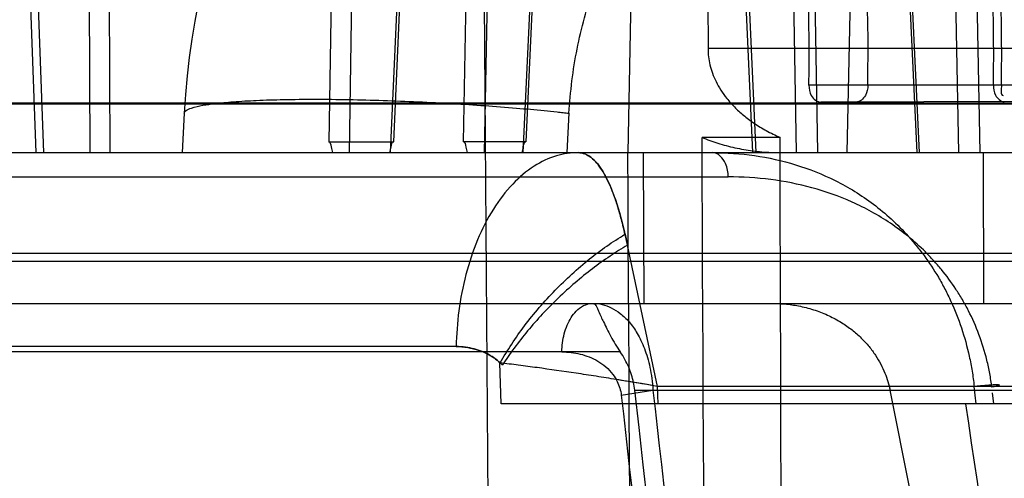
# Model space of a CAD drawing. Header units: millimetres. Extents: x 0 to 297, y 0 to 210.
# Tile 326 of 499: x 145.075 to 145.2121, y 159.9511 to 160.015. Entities that reach past the tile are written whole.
import ezdxf

# ---------------------------------------------------------------- set-up
doc = ezdxf.new("R2010")
doc.units = ezdxf.units.MM
doc.header["$LTSCALE"] = 16.335
doc.layers.add('INTFCLR_1', color=7, linetype='CONTINUOUS')
doc.layers.add('INTFCLR_144815', color=7, linetype='CONTINUOUS')

msp = doc.modelspace()

# ---------------------------------------------------------------- linework, layer by layer
at = {"layer": 'INTFCLR_1', "color": 9, "linetype": 'Continuous'}
for p, q in [((145.2827179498, 160.0058507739), (145.1848990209, 160.0058507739)), ((145.2826121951, 160.003827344), (145.1865658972, 160.0034920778))]:
    msp.add_line(p, q, dxfattribs=at)
at = {"layer": 'INTFCLR_1', "color": 6, "linetype": 'Continuous'}
for p, q in [((144.8596077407, 159.98247797), (145.2610516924, 159.98247797)), ((144.8596077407, 159.9813507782), (145.2820239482, 159.9813507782))]:
    msp.add_line(p, q, dxfattribs=at)
for centre, radius, start, end in [((144.8604348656, 160.0104647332), 0.3244969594, 359.185294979, 23.3062919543), ((144.8588220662, 160.0104647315), 0.3343146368, 359.2092219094, 22.5833847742), ((144.8604345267, 160.0104647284), 0.3502014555, 359.2450980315, 21.5064681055), ((144.8602872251, 160.0104646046), 0.3514637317, 359.2478295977, 21.4254278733), ((144.8589677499, 160.0104646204), 0.3589132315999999, 359.2634397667, 20.9595063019), ((144.8588208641, 160.0104645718), 0.3593183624, 359.2642780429, 20.9347710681), ((144.8601405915, 160.0104646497), 0.3717883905, 359.2889439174, 20.2013567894)]:
    msp.add_arc(centre, radius, start, end, dxfattribs=at)
for points, knots in [([(145.1848990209, 160.0058507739), (145.1848921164, 160.0053652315), (145.1850529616, 160.0043220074), (145.1860195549, 160.0034901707), (145.1865658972, 160.0034920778)], [0, 0, 0, 0, 0.4705630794, 1, 1, 1, 1]), ([(145.1931048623, 160.0058507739), (145.1930981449, 160.0053640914), (145.1929239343, 160.0043532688), (145.1920019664, 160.0035110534), (145.1914749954, 160.0035092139)], [0, 0, 0, 0, 0.4801493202, 1, 1, 1, 1]), ([(145.2106055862, 160.0058507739), (145.2105994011, 160.0053813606), (145.2107278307, 160.0044152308), (145.2115956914, 160.0035794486), (145.2120924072, 160.0035811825)], [0, 0, 0, 0, 0.4858903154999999, 1, 1, 1, 1])]:
    msp.add_open_spline(points, degree=3, knots=knots, dxfattribs=at)
msp.add_open_spline([(145.2117206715, 160.0058507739), (145.2117144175, 160.0053744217), (145.2114935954, 160.0044418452), (145.2119699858, 160.0044435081)], degree=3, dxfattribs=at)
at = {"layer": 'INTFCLR_144815', "color": 6, "linetype": 'Continuous'}
for p, q in [((145.1616179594, 160.0930721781), (145.1596739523, 159.9964647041)), ((145.1917144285, 160.0682964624), (145.1901625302, 159.9964647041)), ((145.1708193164, 160.0174647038), (145.170845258, 160.0109532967)), ((145.1180089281, 159.9979918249), (145.1270679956, 159.9979918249)), ((145.1454692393, 159.9979918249), (145.1367670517, 159.9979918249)), ((145.1808785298, 159.998592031), (145.1700075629, 159.998592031)), ((145.1619330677, 159.9754647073), (145.161835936, 159.9964647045)), ((145.2091589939, 159.9964647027), (145.2092359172, 159.9754647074)), ((145.14204614, 159.9614647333), (145.1418644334, 159.9671670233)), ((145.3343983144, 159.9614647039), (145.1420352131, 159.961464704))]:
    msp.add_line(p, q, dxfattribs=at)
at = {"layer": 'INTFCLR_144815', "color": 9, "linetype": 'Continuous'}
for p, q in [((145.127067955, 159.997991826), (145.1304030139, 160.0725610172)), ((145.1298885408, 160.0708246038), (145.1265582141, 159.9964647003)), ((145.1367670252, 159.9979918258), (145.1381259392, 160.0682964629)), ((145.1410526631, 160.0682232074), (145.1396700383, 159.9964647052)), ((145.1451100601, 159.9964647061), (145.1484395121, 160.0682232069)), ((145.1487270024, 160.0682964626), (145.145469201, 159.9979918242)), ((145.199957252, 159.9964647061), (145.196600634, 160.0682964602)), ((145.2002826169, 159.9964647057), (145.1969333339, 160.0682232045)), ((145.2043201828, 160.0682232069), (145.2057226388, 159.9964647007)), ((145.207292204, 160.0682964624), (145.2086922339, 159.996464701)), ((145.0843793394, 160.0635331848), (145.0847450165, 159.996464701)), ((145.0871743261, 160.0636064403), (145.0875361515, 159.9964647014)), ((145.0772680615, 159.9964647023), (145.0749676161, 160.0579617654)), ((145.1190218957, 160.0589787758), (145.118008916, 159.997991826)), ((145.1208950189, 159.9964647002), (145.1219123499, 160.0579490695)), ((145.0783501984, 159.9964647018), (145.0760564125, 160.0578885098)), ((145.1831701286, 159.9964647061), (145.1821587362, 160.0566646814)), ((145.1861200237, 159.9964647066), (145.1851107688, 160.056737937)), ((145.1746590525, 160.0489666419), (145.1770268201, 159.9964647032)), ((145.1751455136, 160.0488933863), (145.1775070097, 159.9964647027)), ((145.307393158, 160.0109532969), (145.1708452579, 160.0109532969)), ((145.3220057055, 160.003220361), (144.3006660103, 160.0032203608)), ((144.3198797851, 160.003403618), (145.304775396, 160.0034036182)), ((145.0978957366, 160.0019599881), (145.0976077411, 159.9964647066)), ((145.1514806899, 160.0019599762), (145.151162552, 159.9964647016)), ((144.2180357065, 159.9964647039), (145.3213846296, 159.9964647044)), ((144.7682802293, 159.9930868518), (145.1736651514, 159.9930868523)), ((145.1592742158, 159.9850835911), (145.1637667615, 159.9639061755)), ((144.2180551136, 159.9754647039), (145.3008170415, 159.9754647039)), ((145.1357611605, 159.9694461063), (144.4055512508, 159.9694461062)), ((145.1586210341, 159.9687090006), (144.7645717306, 159.9687090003)), ((145.158763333, 159.9626659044), (145.1631708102, 159.9633785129)), ((145.1606440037, 159.9633785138), (145.3331882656, 159.9633785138)), ((145.1637667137, 159.9639061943), (145.1638445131, 159.961464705)), ((145.3322708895, 159.9639061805), (145.1637667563, 159.9639061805)), ((145.2082113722, 159.9614647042), (145.2079183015, 159.9639061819)), ((145.2106613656, 159.9614647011), (145.2104749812, 159.9630110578))]:
    msp.add_line(p, q, dxfattribs=at)
at = {"layer": 'INTFCLR_144815', "color": 7, "linetype": 'Continuous'}
for p, q in [((145.1592961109, 159.9850888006), (145.1596253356, 159.983581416)), ((145.1592961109, 159.9850888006), (145.1596253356, 159.983581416)), ((145.1422054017, 159.9668648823), (145.1418935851, 159.9671848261)), ((145.1422054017, 159.9668648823), (145.1418935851, 159.9671848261))]:
    msp.add_line(p, q, dxfattribs=at)
at = {"layer": 'INTFCLR_144815', "color": 9, "linetype": 'Continuous'}
msp.add_arc((145.2027518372, 159.9964647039), 0.105, 90.0000000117, 176.9999999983, dxfattribs=at)
at = {"layer": 'INTFCLR_144815', "color": 7, "linetype": 'Continuous'}
msp.add_arc((145.0745639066, 159.4486790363), 0.5228921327, 80.1775816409, 80.8285249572, dxfattribs=at)
at = {"layer": 'INTFCLR_144815', "color": 6, "linetype": 'Continuous'}
for centre, major_axis, ratio, start_param, end_param in [((144.8596077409, 158.7217650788), (0, 7.284284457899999), 0.0390783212, -1.4483509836, -1.3919686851), ((144.8596077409, 159.0016003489), (0, 8.0053440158), 0.0390783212, -1.4945750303, -1.4459313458), ((144.8596077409, 159.3624355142), (0, 8.2457785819), 0.0390783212, -1.5405909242, -1.4935702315), ((144.8596077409, 158.8414327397), (0, 7.764970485), 0.0390783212, -1.4715015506, -1.4214932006), ((144.8596077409, 158.0504183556), (0, 2.957005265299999), 0.1335046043, -1.0146472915, -0.8672515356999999), ((144.8596077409, 156.1440366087), (0, 4.5764299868), 0.1335046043, -0.5952563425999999, -0.5834482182)]:
    msp.add_ellipse(centre, major_axis=major_axis, ratio=ratio, start_param=start_param, end_param=end_param, dxfattribs=at)
at = {"layer": 'INTFCLR_144815', "color": 9, "linetype": 'Continuous'}
for points, knots in [([(145.1514806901, 160.0019599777), (145.1516537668, 160.0049595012), (145.1524103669, 160.0108996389), (145.1541559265, 160.0173978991), (145.1556599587, 160.0215799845), (145.1567501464, 160.0243200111), (145.1588618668, 160.0289524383), (145.1617558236, 160.0339692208), (145.1646592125, 160.0380664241), (145.1664098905, 160.040313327), (145.1690912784, 160.0435497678), (145.1718641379, 160.0464309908), (145.1742885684, 160.0486364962), (145.1746589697, 160.0489665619)], [0, 0, 0, 0, 0.1676547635, 0.3329377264, 0.3742669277, 0.4156276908, 0.4974580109, 0.658188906, 0.7377985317, 0.7775332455, 0.8171046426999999, 0.9723157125, 1, 1, 1, 1]), ([(145.0978957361, 160.0019599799), (145.097903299, 160.0021042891), (145.098230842, 160.0024517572), (145.0996417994, 160.0029553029), (145.1018869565, 160.0033025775), (145.104905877, 160.0035852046), (145.1081165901, 160.0037667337), (145.1118953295, 160.0038789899), (145.1177822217, 160.003929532), (145.1256469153, 160.0037835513), (145.1350254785, 160.0033562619), (145.1425093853, 160.0028286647), (145.1473370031, 160.0023920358), (145.1495010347, 160.002173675), (145.1506501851, 160.0020516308), (145.1512068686, 160.0019905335), (145.1514806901, 160.0019599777)], [0, 0, 0, 0, 0.0080274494, 0.0231801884, 0.08428779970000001, 0.1323595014, 0.1920975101, 0.2627327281, 0.3424013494, 0.5190873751, 0.6996263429, 0.8638721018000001, 0.9358051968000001, 0.9688903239, 0.9846946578, 1, 1, 1, 1]), ([(145.1527800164, 159.9964647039), (145.151755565, 159.9964646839), (145.1495783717, 159.9961341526), (145.1464123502, 159.9946259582), (145.1434107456, 159.9920685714), (145.1407557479, 159.988555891), (145.138590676, 159.9842749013), (145.1370117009, 159.9794865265), (145.1360514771, 159.9744869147), (145.1357966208, 159.9711085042), (145.1357611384, 159.9694450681)], [0, 0, 0, 0, 0.08816756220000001, 0.1863654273, 0.2980515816, 0.4242708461, 0.5628839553, 0.7090966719, 0.8568067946, 1, 1, 1, 1]), ([(145.1527799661, 159.9964647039), (145.1533920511, 159.9964647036), (145.1548447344, 159.9958135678), (145.1560757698, 159.9941248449), (145.1570754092, 159.992229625), (145.1578649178, 159.990253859), (145.1586253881, 159.9878332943), (145.159061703, 159.9860533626), (145.1592742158, 159.9850835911)], [0, 0, 0, 0, 0.1334185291, 0.3208671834, 0.4471993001, 0.600851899, 0.7835992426, 1, 1, 1, 1]), ([(145.1714553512, 159.996464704), (145.1734155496, 159.9964647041), (145.1773317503, 159.9961945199), (145.183114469, 159.9949183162), (145.1877576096, 159.993072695), (145.1913173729, 159.9910890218), (145.1939285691, 159.9893061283), (145.1964297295, 159.9872304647), (145.1983876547, 159.98525801), (145.1998751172, 159.9835233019), (145.2013259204, 159.9816455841), (145.2026595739, 159.9796219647), (145.2038593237, 159.9774566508), (145.2049975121, 159.9751308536), (145.2062197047, 159.9720263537), (145.2071263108, 159.968751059), (145.2076510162, 159.9660173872), (145.2078422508, 159.9646134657), (145.2079183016, 159.9639061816)], [0, 0, 0, 0, 0.1093903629, 0.2181843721, 0.3292687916, 0.3867819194, 0.4453462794, 0.5054560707, 0.567901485, 0.6001776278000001, 0.6329315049, 0.7002784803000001, 0.7351527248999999, 0.7710296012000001, 0.8447205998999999, 0.9209794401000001, 0.9603019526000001, 1, 1, 1, 1]), ([(145.1736651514, 159.9930868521), (145.173651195, 159.9937194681), (145.173458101, 159.9951039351), (145.1722464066, 159.996464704), (145.1714553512, 159.996464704)], [0, 0, 0, 0, 0.4444153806, 1, 1, 1, 1]), ([(145.2103813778, 159.9637841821), (145.2103046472, 159.9644212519), (145.2101121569, 159.9656863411), (145.2095831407, 159.9681508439), (145.2086672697, 159.9711059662), (145.2074368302, 159.9738951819), (145.2062941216, 159.9759838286), (145.2050811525, 159.9779366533), (145.2037390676, 159.9797588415), (145.2022804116, 159.9814424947), (145.2007797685, 159.9830087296), (145.1988021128, 159.9847869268), (145.1962839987, 159.986652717), (145.1936556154, 159.9882552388), (145.1900603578, 159.9900443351), (145.1853799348, 159.9917004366), (145.179570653, 159.9928471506), (145.1756382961, 159.9930838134), (145.1736651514, 159.9930868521)], [0, 0, 0, 0, 0.03736726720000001, 0.0744615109, 0.1467165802, 0.2170897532, 0.2515894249, 0.2852948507, 0.3509110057, 0.3830885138, 0.4149743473, 0.4771796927, 0.5376967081, 0.5972319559, 0.6562073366, 0.7713156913, 0.8850956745, 1, 1, 1, 1]), ([(145.1418753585, 159.9671656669), (145.1428984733, 159.9689563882), (145.1452585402, 159.9725001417), (145.1494416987, 159.9773695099), (145.1541385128, 159.9816560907), (145.1575554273, 159.9840579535), (145.1592742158, 159.9850835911)], [0, 0, 0, 0, 0.2453516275, 0.5049134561, 0.7618871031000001, 1, 1, 1, 1]), ([(145.1504793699, 159.9687090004), (145.1504974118, 159.9695527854), (145.1506641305, 159.970826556), (145.1511905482, 159.9724172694), (145.1517406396, 159.973488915), (145.1527044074, 159.9747811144), (145.1539137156, 159.9754647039), (145.1547628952, 159.9754647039)], [0, 0, 0, 0, 0.2921381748, 0.4392546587, 0.5788272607, 0.7060612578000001, 1, 1, 1, 1]), ([(145.1547628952, 159.9754647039), (145.1552046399, 159.975464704), (145.1561059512, 159.9753609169), (145.1574277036, 159.974883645), (145.1587160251, 159.9740602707), (145.1599490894, 159.972852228), (145.160863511, 159.9715383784), (145.1615306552, 159.9702720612), (145.1620082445, 159.9691523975), (145.1624296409, 159.9678958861), (145.1627787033, 159.9665036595), (145.1630392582, 159.9649828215), (145.1631395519, 159.9639252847), (145.1631708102, 159.9633785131)], [0, 0, 0, 0, 0.0822519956, 0.1671803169, 0.2595270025, 0.3647536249, 0.4865651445, 0.5559118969, 0.6310437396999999, 0.7129523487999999, 0.8024313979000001, 0.8980259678, 1, 1, 1, 1]), ([(145.1357611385, 159.9694450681), (145.136303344, 159.9694439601), (145.13738868, 159.9693603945), (145.1388533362, 159.9689989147), (145.1404038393, 159.9683376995), (145.1413587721, 159.9676737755), (145.1418753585, 159.9671656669)], [0, 0, 0, 0, 0.2437125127, 0.4870677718, 0.6743077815, 1, 1, 1, 1]), ([(145.1504793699, 159.9687090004), (145.1509126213, 159.9687086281), (145.1517770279, 159.9686598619), (145.1530571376, 159.9684289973), (145.1543104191, 159.9680323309), (145.1555186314, 159.9674442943), (145.1566527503, 159.9666386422), (145.1575633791, 159.9656719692), (145.1583773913, 159.9643681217), (145.1586892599, 159.9633342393), (145.158763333, 159.9626659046)], [0, 0, 0, 0, 0.1160541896, 0.2312905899, 0.347578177, 0.4670966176, 0.5897862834, 0.7183179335, 0.8198784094, 1, 1, 1, 1]), ([(145.1637667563, 159.9639061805), (145.1618734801, 159.9642339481), (145.1590404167, 159.9647086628), (145.1552719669, 159.9653073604), (145.1515927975, 159.9658695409), (145.1479788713, 159.9663876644), (145.1444467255, 159.9668533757), (145.142724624, 159.9670654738), (145.1418753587, 159.9671656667)], [0, 0, 0, 0, 0.2604147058, 0.3893109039, 0.5171452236, 0.7648423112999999, 0.8840998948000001, 1, 1, 1, 1]), ([(145.1631708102, 159.9633785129), (145.1663419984, 159.9357232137), (145.1790655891, 159.8204985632), (145.1899660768, 159.7050753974), (145.1974079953, 159.6173026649)], [0, 0, 0, 0, 0.240126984, 1, 1, 1, 1]), ([(145.2079183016, 159.9639061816), (145.2082044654, 159.9639403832), (145.2088263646, 159.9640086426), (145.209773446, 159.9640957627), (145.2122313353, 159.9642734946), (145.21072561, 159.9638496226), (145.2103813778, 159.9637841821)], [0, 0, 0, 0, 0.1909301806, 0.3918008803, 0.7678649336, 1, 1, 1, 1]), ([(145.2079183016, 159.9639061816), (145.2082044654, 159.9639403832), (145.2088263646, 159.9640086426), (145.209773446, 159.9640957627), (145.2122313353, 159.9642734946), (145.21072561, 159.9638496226), (145.2103813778, 159.9637841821)], [0, 0, 0, 0, 0.1909301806, 0.3918008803, 0.7678649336, 1, 1, 1, 1]), ([(145.158763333, 159.9626659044), (145.1618796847, 159.9350102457), (145.1743807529, 159.819781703), (145.1850791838, 159.70436033), (145.1923772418, 159.6165900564)], [0, 0, 0, 0, 0.2401187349, 1, 1, 1, 1]), ([(145.2386579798, 159.7276954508), (145.2361359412, 159.7478181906), (145.226151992, 159.8258281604), (145.2153366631, 159.9037327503), (145.2067563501, 159.9614647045)], [0, 0, 0, 0, 0.2578656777, 1, 1, 1, 1])]:
    msp.add_open_spline(points, degree=3, knots=knots, dxfattribs=at)
at = {"layer": 'INTFCLR_144815', "color": 6, "linetype": 'Continuous'}
for points, knots in [([(145.170845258, 160.0109532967), (145.1708467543, 160.0105762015), (145.1708944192, 160.0098122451), (145.171101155, 160.0086635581), (145.1714508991, 160.0075022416), (145.1719541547, 160.0063288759), (145.1726244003, 160.0051459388), (145.1734769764, 160.0039596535), (145.1745276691, 160.0027807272), (145.1757904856, 160.0016252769), (145.1772748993, 160.0005151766), (145.1789822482, 159.9994778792), (145.1802241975, 159.9988745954), (145.1808785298, 159.9985920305)], [0, 0, 0, 0, 0.06723325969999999, 0.1361121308, 0.2076550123, 0.2830023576, 0.3632743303, 0.4495843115, 0.5429752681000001, 0.6443288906, 0.7542475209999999, 0.872925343, 1, 1, 1, 1]), ([(145.1185827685, 159.9964647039), (145.1185294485, 159.996738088), (145.1183917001, 159.9971747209), (145.1182792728, 159.9979917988), (145.1180089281, 159.9979918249)], [0, 0, 0, 0, 0.5074611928, 1, 1, 1, 1]), ([(145.1265349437, 159.9964647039), (145.1265796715, 159.9967253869), (145.1267087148, 159.9971601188), (145.126788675, 159.9979917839), (145.1270679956, 159.9979918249)], [0, 0, 0, 0, 0.4863663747, 1, 1, 1, 1]), ([(145.1373205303, 159.9964647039), (145.1372713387, 159.9967254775), (145.1371326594, 159.997160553), (145.137047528, 159.9979918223), (145.1367670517, 159.9979918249)], [0, 0, 0, 0, 0.4861650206, 1, 1, 1, 1]), ([(145.1449594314, 159.9964647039), (145.1450040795, 159.9967377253), (145.145128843, 159.9971659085), (145.1452045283, 159.9979917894), (145.1454692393, 159.9979918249)], [0, 0, 0, 0, 0.5110251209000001, 1, 1, 1, 1]), ([(145.1700075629, 159.9985920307), (145.1703643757, 159.9984432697), (145.1710947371, 159.9981581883), (145.1722217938, 159.9977752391), (145.1733907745, 159.9974348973), (145.1745951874, 159.9971409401), (145.1758278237, 159.9968965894), (145.1770808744, 159.9967044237), (145.1783461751, 159.9965662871), (145.1796153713, 159.9964832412), (145.1804622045, 159.9964647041), (145.1808844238, 159.9964647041)], [0, 0, 0, 0, 0.10398346, 0.210805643, 0.3200798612, 0.4313661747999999, 0.5441742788, 0.6579812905, 0.7722476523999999, 0.8864305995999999, 1, 1, 1, 1]), ([(145.1547628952, 159.9754647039), (145.1552144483, 159.9754647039), (145.1556388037, 159.9741539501), (145.1562038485, 159.9730865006), (145.1567639, 159.9718747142), (145.1573014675, 159.9708447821), (145.1579199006, 159.969767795), (145.1583791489, 159.9690590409), (145.1586210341, 159.9687090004)], [0, 0, 0, 0, 0.1735560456, 0.3872678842, 0.5236536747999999, 0.6754259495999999, 0.8364636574, 1, 1, 1, 1]), ([(145.1797532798, 159.9754647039), (145.1804291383, 159.9754647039), (145.1817580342, 159.9753967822), (145.1837812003, 159.9750834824), (145.1857721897, 159.9745483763), (145.1876876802, 159.9737839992), (145.1894057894, 159.9728562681), (145.1909057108, 159.9718066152), (145.1921899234, 159.9706775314), (145.1932776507, 159.9694919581), (145.1941826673, 159.9682687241), (145.1949164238, 159.9670273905), (145.1954872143, 159.965795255), (145.1959136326, 159.9645835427), (145.1961158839, 159.9637777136), (145.1961966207, 159.9633785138)], [0, 0, 0, 0, 0.09181433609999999, 0.1803807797, 0.277675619, 0.3712283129, 0.459923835, 0.5423335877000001, 0.6193984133, 0.6917670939, 0.7604987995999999, 0.8257336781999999, 0.887320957, 0.9446713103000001, 1, 1, 1, 1]), ([(145.1606440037, 159.9633785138), (145.1606031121, 159.9637395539), (145.1604866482, 159.9644578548), (145.1602062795, 159.9655260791), (145.1598109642, 159.9665978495), (145.1592880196, 159.9676720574), (145.1588571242, 159.968367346), (145.1586210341, 159.9687090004)], [0, 0, 0, 0, 0.1893292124, 0.378481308, 0.5746433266, 0.7836054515, 1, 1, 1, 1])]:
    msp.add_open_spline(points, degree=3, knots=knots, dxfattribs=at)
at = {"layer": 'INTFCLR_144815', "color": 7, "linetype": 'Continuous'}
for points, knots in [([(145.1592742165, 159.9850835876), (145.1591224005, 159.9857745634), (145.1588077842, 159.9870988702), (145.1582733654, 159.9889821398), (145.1576977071, 159.9906788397), (145.157082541, 159.9921782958), (145.1564343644, 159.9934698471), (145.1557470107, 159.9945452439), (145.1547397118, 159.9957709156), (145.1535945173, 159.9964647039), (145.1527800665, 159.9964647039)], [0, 0, 0, 0, 0.1544017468, 0.2969858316, 0.4270928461, 0.5452603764, 0.6503509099, 0.7423721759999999, 0.8222470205, 1, 1, 1, 1]), ([(145.1418753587, 159.9671656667), (145.1428984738, 159.9689563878), (145.1452585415, 159.9725001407), (145.1494417, 159.9773695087), (145.1541385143, 159.9816560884), (145.1575554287, 159.9840579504), (145.1592742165, 159.9850835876)], [0, 0, 0, 0, 0.2453516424, 0.5049134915, 0.7618871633, 1, 1, 1, 1]), ([(145.1596253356, 159.983581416), (145.1587992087, 159.9830941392), (145.1571392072, 159.9820423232), (145.1547017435, 159.9802896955), (145.1522953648, 159.9783406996), (145.149964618, 159.9762278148), (145.1477551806, 159.9739867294), (145.1457051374, 159.9716609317), (145.1438493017, 159.9692929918), (145.1427275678, 159.9676730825), (145.1422054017, 159.9668648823)], [0, 0, 0, 0, 0.1181925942, 0.2419935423, 0.3697581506, 0.4995848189, 0.6294594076, 0.7573684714, 0.8814276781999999, 1, 1, 1, 1]), ([(145.1418751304, 159.9671658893), (145.1414228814, 159.967606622), (145.1406141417, 159.9681976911), (145.1393737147, 159.9687922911), (145.1382744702, 159.9691538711), (145.1370553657, 159.9693898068), (145.1362017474, 159.9694392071), (145.1357611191, 159.9694418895)], [0, 0, 0, 0, 0.2837111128, 0.4436290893, 0.6170076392, 0.802032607, 1, 1, 1, 1])]:
    msp.add_open_spline(points, degree=3, knots=knots, dxfattribs=at)

doc.saveas('drawing.dxf')
